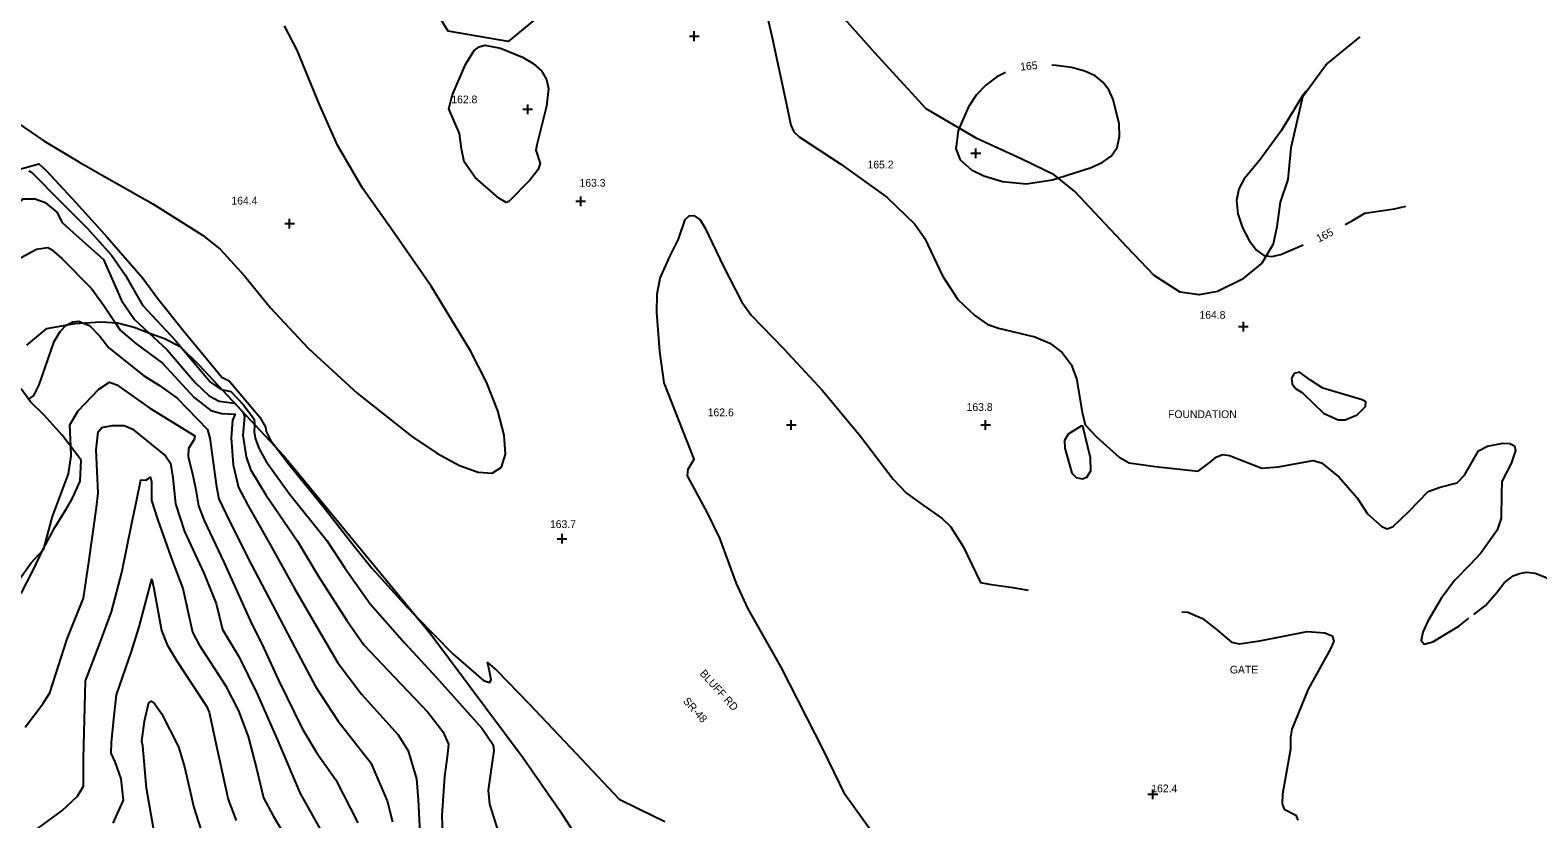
# Model space of a CAD drawing. Extents: x 1475150 to 2003689, y 770235 to 1112803.
# Drawn here: x 1999629.2 to 2000017.1, y 774473.6 to 774676.6 of the extents above; entities that cross this region are included whole.
import ezdxf

# ---------------------------------------------------------------- set-up
doc = ezdxf.new("R2010")
doc.units = 0
for name, color, linetype in [('RD_DTM_Major1', 7, 'Continuous'), ('RD_DTM_Major1_Lbl', 7, 'Continuous'), ('RD_DTM_Major2', 7, 'Continuous'), ('RD_DTM_Minor1', 7, 'Continuous'), ('RD_DTM_Minor2', 7, 'Continuous'), ('RD_DTM_Obscure', 7, 'Continuous'), ('RD_DTM_Spot_Elev', 7, 'Continuous'), ('RD_TX_Misc1', 7, 'Continuous')]:
    doc.layers.add(name, color=color, linetype=linetype)

msp = doc.modelspace()

# ---------------------------------------------------------------- linework, layer by layer
at = {"layer": 'RD_DTM_Major1'}
for points in [[(1999868.24, 774651.34), (1999867.97, 774650.71), (1999867.39, 774646.01), (1999868.48, 774643.24), (1999871.41, 774640.6), (1999874.54, 774639.06), (1999879.36, 774637.61), (1999885.48, 774637.06), (1999892.24, 774638.09), (1999893.62, 774638.53)], [(1999967.5, 774626.53), (1999969.14, 774627.39), (1999972.55, 774629.53), (1999980.21, 774630.59), (1999983.1, 774631.33)], [(1999604.01, 774608.22), (1999612.54, 774610.09), (1999617.03, 774611.98), (1999625, 774617.06), (1999630.86, 774620.21), (1999633.71, 774620.67), (1999634.72, 774620.17), (1999637.35, 774617.82), (1999645, 774610.06), (1999648.16, 774605.71), (1999651.05, 774601.33)], [(1999947.21, 774618.54), (1999948.64, 774618.34), (1999950.96, 774618.86), (1999956.69, 774621.3)], [(1999956.53, 774583.22), (1999961.95, 774578.02), (1999965.71, 774576.3), (1999967.54, 774576.3), (1999970.6, 774577.58), (1999972.76, 774579.76), (1999972.87, 774580.9), (1999971.92, 774581.43), (1999961.75, 774584.45), (1999958.64, 774586.55), (1999955.8, 774588.53), (1999954.38, 774588.23), (1999953.68, 774587.04), (1999953.85, 774585.53), (1999954.75, 774584.34), (1999956.53, 774583.22)]]:
    msp.add_lwpolyline(points, dxfattribs=at)
at = {"layer": 'RD_DTM_Major2'}
for points in [[(1999893.62, 774638.53), (1999902.2, 774641.22), (1999905.02, 774642.52), (1999907.3, 774644.19), (1999908.83, 774646.39), (1999909.49, 774649.22), (1999909.41, 774652.44), (1999907.84, 774658.74), (1999906.68, 774661.24), (1999905.21, 774663.23), (1999903.24, 774664.79), (1999900.58, 774666.01), (1999897.14, 774666.95), (1999893.16, 774667.53), (1999892.05, 774667.57)], [(1999880.17, 774665.72), (1999877.88, 774664.58), (1999875.03, 774662.43), (1999872.6, 774659.82), (1999870.6, 774656.84), (1999868.24, 774651.34)], [(1999957.48, 774660.86), (1999956.52, 774659.7), (1999951.09, 774650.65), (1999945.49, 774643.06), (1999941.53, 774638.31), (1999940.15, 774635.73), (1999939.56, 774632.76), (1999939.94, 774629.29), (1999941.12, 774625.69), (1999942.8, 774622.42), (1999944.7, 774619.95), (1999946.61, 774618.62), (1999947.21, 774618.54)], [(1999651.05, 774601.33), (1999652.31, 774599.42), (1999656.41, 774595.93), (1999663.21, 774590.89), (1999671.39, 774582.04), (1999675.69, 774578.67), (1999678.49, 774577.89), (1999681.95, 774577.76), (1999681.24, 774576.25), (1999680.93, 774571.64), (1999681.39, 774564.72), (1999682.75, 774558.89), (1999685.18, 774554.33), (1999691.02, 774544.02), (1999697.2, 774532.87), (1999703.96, 774521.2), (1999708.31, 774513.75), (1999714.47, 774505.7), (1999723.87, 774495.24), (1999726.43, 774491.14), (1999728.59, 774483.91), (1999729.04, 774478.51), (1999729.5, 774468.33)], [(1999650.51, 774472.49), (1999653.19, 774478.41), (1999652.57, 774483.95), (1999651.06, 774488.27), (1999650.03, 774490.5), (1999650.12, 774493.26), (1999650.73, 774499.36), (1999651.4, 774505.55), (1999655.25, 774516.65), (1999657.24, 774523), (1999660.45, 774535.28), (1999660.97, 774532.89), (1999663, 774522.11), (1999664.42, 774518.36), (1999666.97, 774514.07), (1999674.54, 774502.61), (1999675.23, 774501.09), (1999677.2, 774491.89), (1999680.1, 774478.59), (1999682.15, 774473.2)]]:
    msp.add_lwpolyline(points, dxfattribs=at)
at = {"layer": 'RD_DTM_Minor1'}
for points in [[(1999817.46, 774686.19), (1999820.02, 774675.03), (1999823.41, 774659.09), (1999824.9, 774652.15), (1999825.67, 774650.44), (1999827.02, 774649.11), (1999837.77, 774642.06), (1999849.61, 774633.62), (1999856.79, 774626.64), (1999859.4, 774622.94), (1999863.88, 774613.4), (1999867.87, 774607.31), (1999872.22, 774603.12), (1999875.45, 774600.89), (1999878.36, 774599.91), (1999887.72, 774597.68), (1999891.52, 774596.04), (1999894.75, 774593.67), (1999897, 774590.52), (1999898.39, 774586.94), (1999899.88, 774578.29), (1999900.63, 774575.04), (1999903.65, 774571.85), (1999909.35, 774566.69), (1999911.94, 774565.27), (1999918.67, 774564.31), (1999929.69, 774563.1), (1999932.79, 774565.45), (1999934.31, 774566.7), (1999935.96, 774567.37), (1999937.79, 774567.16), (1999946.11, 774563.88), (1999950.25, 774564.19), (1999959.32, 774565.87), (1999961.4, 774565.24), (1999966, 774561.59), (1999970.61, 774556.25), (1999973.27, 774552.09), (1999976.92, 774548.87), (1999978.32, 774548.27), (1999979.86, 774548.89), (1999983.94, 774552.73), (1999988.85, 774557.86), (1999991.98, 774559), (1999996.35, 774560.06), (1999998.23, 774562.07), (2000001.81, 774568.36), (2000004.16, 774569.52), (2000008.05, 774570.28), (2000009.87, 774570.21), (2000011.08, 774569.62), (2000011.39, 774568.41), (2000010.22, 774565.09), (2000007.81, 774560.4), (2000007.71, 774557.31), (2000007.67, 774551), (2000006.6, 774547.88), (2000002.46, 774541.98), (1999999.66, 774539.1), (1999995.69, 774534.95), (1999992.25, 774530.35), (1999988.76, 774524.48), (1999987.49, 774521.62), (1999987.05, 774519.48), (1999987.83, 774518.55), (1999990.06, 774519.16), (1999996.75, 774523.22), (1999999.37, 774525.25)], [(1999624.57, 774653.68), (1999632.68, 774648.12), (1999641.7, 774642.68), (1999648.31, 774638.89), (1999660.73, 774631.89), (1999673.54, 774623.81), (1999678.04, 774620.21), (1999684.31, 774613.35), (1999691.02, 774605.1), (1999700.7, 774594.76), (1999713.32, 774583.15), (1999727.31, 774572.14), (1999733.85, 774567.76), (1999739.62, 774564.58), (1999744.42, 774562.81), (1999748.09, 774562.59), (1999750.5, 774564.11), (1999751.52, 774567.44), (1999751.17, 774572.38), (1999749.51, 774578.66), (1999746.57, 774586), (1999742.47, 774594.09), (1999732.37, 774610.67), (1999722.59, 774624.74), (1999714.67, 774635.9), (1999708.27, 774646.95), (1999703.51, 774657.59), (1999697.85, 774671.43), (1999694.61, 774677.72)], [(1999759.63, 774647.39), (1999759.32, 774645.74), (1999760.37, 774642.3), (1999759.9, 774640.71), (1999757.77, 774638.02), (1999752.37, 774632.49), (1999751.7, 774632.19), (1999749.75, 774633.33), (1999743.66, 774638.68), (1999740.83, 774642.73), (1999740.13, 774646.04), (1999739.65, 774649.96), (1999736.87, 774656.38), (1999737.78, 774659.74), (1999741.16, 774667.73), (1999743.46, 774671.32), (1999744.72, 774672.29), (1999746.16, 774672.68), (1999750.16, 774671.96), (1999755.87, 774669.65), (1999758.63, 774668.01), (1999760.78, 774666.08), (1999762.04, 774663.91), (1999762.52, 774661.6), (1999762.06, 774657.01), (1999759.63, 774647.39)], [(1999621.94, 774639.54), (1999631.42, 774642.21), (1999633.43, 774640.34), (1999640.93, 774632.25), (1999649, 774623.33), (1999658.17, 774612.78), (1999661.92, 774607.62), (1999668.75, 774599.15), (1999678.54, 774587.28), (1999680.39, 774586.34), (1999688.29, 774577.03), (1999689.78, 774574.43), (1999689.92, 774573.27), (1999690.99, 774571.07), (1999692.7, 774568.85)], [(1999628.82, 774640.36), (1999629.54, 774640.03), (1999637.26, 774632.23), (1999643.97, 774625.54), (1999650.15, 774618.72), (1999653.61, 774613.58), (1999658.11, 774605.85), (1999666.59, 774596.72), (1999668.67, 774594.24)], [(1999582.35, 774609.39), (1999585.37, 774610.13), (1999594.86, 774613.71), (1999597.38, 774614.89), (1999598.7, 774616.73), (1999600.97, 774620.72), (1999605.63, 774622.68), (1999614.43, 774626.51), (1999618.85, 774628.38), (1999621.48, 774629.26), (1999627.45, 774633.15), (1999630.44, 774633.14), (1999633.09, 774632.21), (1999636.06, 774629.73), (1999636.93, 774628.1), (1999637.34, 774627.2), (1999640.26, 774624.55), (1999648.07, 774617.57), (1999652.72, 774606.98), (1999656.04, 774602.1), (1999659.71, 774598.69)], [(1999845.7, 774470.3), (1999838.88, 774479.81), (1999833.19, 774491.45), (1999822.44, 774512.67), (1999813.89, 774527.67), (1999810.9, 774534.19), (1999806.67, 774545.84), (1999803.47, 774552.39), (1999798.34, 774561.87), (1999798.48, 774563.64), (1999800.06, 774566.15), (1999797.23, 774573.38), (1999792.28, 774585.86), (1999791.19, 774593.86), (1999790.39, 774603.92), (1999790.55, 774608.75), (1999791.31, 774612.74), (1999793.73, 774618.34), (1999795.98, 774622.79), (1999797.68, 774627.87), (1999798.77, 774628.78), (1999799.98, 774628.91), (1999801.57, 774627.76), (1999802.81, 774625.76), (1999807.55, 774615.75), (1999812.32, 774606.56), (1999814.81, 774603.17), (1999823.05, 774594.64), (1999833.03, 774583.83), (1999842.77, 774572.17), (1999851.21, 774561.03), (1999854.67, 774557.4), (1999858.94, 774554.32), (1999863.8, 774550.94), (1999865.99, 774548.84), (1999869.22, 774543.73), (1999873.69, 774534.47), (1999875.94, 774534.03), (1999881.99, 774533.16), (1999886, 774532.44)], [(1999638.52, 774600.68), (1999640.12, 774601.49), (1999641.7, 774601.67), (1999642.91, 774601.2)], [(1999678.51, 774584.09), (1999680.79, 774583.63), (1999684.08, 774580.14), (1999686.8, 774576.47), (1999686.94, 774575.26), (1999686.94, 774575.04)], [(1999681.78, 774580.57), (1999681.81, 774580.57), (1999683.86, 774578.36), (1999683.87, 774578.33)], [(1999898.75, 774574.2), (1999896.23, 774572.59), (1999895.27, 774570.98), (1999895.39, 774569.01), (1999897.24, 774562.59), (1999898.29, 774561.48), (1999899.83, 774561.12), (1999901.07, 774561.57), (1999902.05, 774563.16), (1999902.01, 774566.54), (1999899.99, 774574.66), (1999899.6, 774574.63), (1999898.75, 774574.2)], [(1999632.79, 774543.44), (1999633.49, 774546.05), (1999634.97, 774551.44), (1999639.08, 774562.37), (1999639.73, 774567.04), (1999639.64, 774569.49)], [(1999624.7, 774532.92), (1999629.47, 774539.47), (1999632.51, 774542.89)], [(2000000.61, 774526.2), (2000003.63, 774528.54), (2000006.45, 774531.8), (2000008.4, 774534.33), (2000010.77, 774536.15), (2000012.36, 774536.8), (2000014.22, 774537.08), (2000016.38, 774536.81), (2000018.83, 774535.89), (2000024.54, 774532.02), (2000031.13, 774525.64), (2000040.72, 774514.81), (2000047.92, 774506.63), (2000049.71, 774502.84), (2000050.61, 774501.03), (2000051.28, 774500.65), (2000050.71, 774500.04), (2000051.4, 774498.02), (2000052.4, 774494.26), (2000051.95, 774492.17), (2000048.39, 774486.6), (2000047.1, 774484.5), (2000046.11, 774482.25), (2000045.63, 774481.59)], [(1999925.46, 774526.89), (1999927.04, 774526.81), (1999930.81, 774525.2), (1999934.37, 774522.43), (1999938.26, 774519.07), (1999940.25, 774518.63), (1999945.54, 774519.47), (1999957.71, 774521.81), (1999962.33, 774521.46), (1999964.14, 774520.71), (1999964.58, 774519.37), (1999963.67, 774517.24), (1999958, 774507.02), (1999953.83, 774496.72), (1999953.44, 774494.63), (1999953.45, 774491.59), (1999951.36, 774479.93), (1999951.3, 774477.49), (1999951.85, 774476.15), (1999954.8, 774474.6), (1999955.35, 774473.27)], [(1999728.63, 774525.59), (1999738, 774515.97), (1999745.86, 774509.19), (1999747.36, 774508.73), (1999747.81, 774509.41), (1999747.17, 774512.48), (1999746.85, 774513.87), (1999749.29, 774511.79), (1999757.61, 774503.21), (1999769.66, 774490.44), (1999780.77, 774478.72), (1999785.64, 774476.29), (1999792.5, 774472.92)]]:
    msp.add_lwpolyline(points, dxfattribs=at)
at = {"layer": 'RD_DTM_Minor2'}
for points in [[(1999628.79, 774581.52), (1999630.11, 774582.6), (1999631.48, 774585.34), (1999635.36, 774596.46), (1999636.87, 774599.03), (1999638.48, 774600.66), (1999638.52, 774600.68)], [(1999642.91, 774601.2), (1999644.44, 774600.61), (1999647.09, 774597.82), (1999649.47, 774594.85), (1999658.39, 774587.72), (1999662.47, 774585.14), (1999666.98, 774581.84), (1999674.78, 774573.84), (1999675.4, 774571.58), (1999677.16, 774559.07), (1999677.77, 774555.96), (1999679.5, 774552.19), (1999685.2, 774540.77), (1999691.53, 774528.71), (1999697.26, 774517.75), (1999702.61, 774507.66), (1999708.42, 774498.73), (1999716.84, 774488), (1999721.05, 774478.26), (1999722.39, 774472.83)], [(1999659.71, 774598.69), (1999664.43, 774594.3), (1999671.56, 774585.99), (1999675.22, 774582.48), (1999677.78, 774581.09), (1999681.78, 774580.57)], [(1999668.67, 774594.24), (1999675.58, 774586), (1999678.31, 774584.12), (1999678.51, 774584.09)], [(1999639.64, 774569.49), (1999639.43, 774575.04), (1999641.58, 774578.65), (1999646.89, 774584.21), (1999649.63, 774585.96), (1999651.45, 774585.27), (1999659.97, 774579.32), (1999671.59, 774572.16), (1999671.37, 774571.22), (1999669.91, 774568.92), (1999669.88, 774566.78), (1999670.99, 774562.4), (1999671.79, 774558.31), (1999672.53, 774554.13), (1999673.98, 774550.38), (1999679.12, 774539.53), (1999685.39, 774525.63), (1999686.21, 774523.72), (1999688.8, 774518.65), (1999693.07, 774509.28), (1999699.19, 774496.88), (1999702.88, 774490.71), (1999707.81, 774483.68), (1999713.5, 774472.6)], [(1999683.87, 774578.33), (1999684.37, 774577.12), (1999683.89, 774572.39), (1999684.76, 774566.77), (1999685.92, 774563.54), (1999689.84, 774556.99), (1999697.94, 774545.1), (1999703.31, 774536.18), (1999710.63, 774524.68), (1999715.01, 774518.36), (1999722.91, 774510.04), (1999731.48, 774501.04), (1999735.36, 774496.12), (1999736.78, 774492.84), (1999736.5, 774489.62), (1999735.78, 774484.53), (1999735.14, 774474.52), (1999735.31, 774469.31)], [(1999627.9, 774497.2), (1999632.47, 774503.21), (1999634.25, 774506.06), (1999638.7, 774519.94), (1999642.92, 774530.44), (1999644.37, 774540.29), (1999646.27, 774553.71), (1999646.69, 774557.5), (1999646.21, 774568.6), (1999646.65, 774573.18), (1999647.65, 774574.37), (1999650.27, 774574.83), (1999653.4, 774574.86), (1999655.47, 774574), (1999663.99, 774567.04), (1999665.27, 774565.16), (1999665.9, 774561.39), (1999666.6, 774554.69), (1999668.93, 774547.53), (1999673.83, 774536.83), (1999677.02, 774529.02), (1999678.71, 774522.34), (1999682.96, 774515.24), (1999687.56, 774505.76), (1999692.89, 774493.68), (1999698.67, 774480.15), (1999703.83, 774470.93)], [(1999686.94, 774575.04), (1999686.86, 774573.15), (1999687.2, 774571.31), (1999688.13, 774568.82), (1999689.89, 774565.59), (1999695.86, 774557.34), (1999705.51, 774545.26), (1999710.22, 774538.02), (1999716.63, 774528.98), (1999725.6, 774518.79), (1999733.77, 774509.97), (1999745.43, 774496.92), (1999748.34, 774492.63), (1999748.51, 774491.17), (1999747, 774481), (1999747.39, 774477.36), (1999751.29, 774464.85)], [(1999692.7, 774568.85), (1999695.77, 774564.86), (1999704.58, 774554), (1999712.55, 774543.78), (1999717.15, 774538.04), (1999726.06, 774528.22), (1999728.63, 774525.59)], [(1999630.31, 774470.56), (1999637.3, 774475.68), (1999641.41, 774479.49), (1999642.94, 774482.04), (1999642.94, 774489.19), (1999643.41, 774509.11), (1999646.98, 774518.3), (1999650.14, 774526.92), (1999652.81, 774537.05), (1999655.34, 774549.67), (1999656.56, 774555.37), (1999657.65, 774560.89), (1999658.97, 774560.76), (1999660.18, 774561.57), (1999660.39, 774560.38), (1999660.44, 774555.57), (1999662.06, 774550.45), (1999665.72, 774540.09), (1999668.49, 774532.93), (1999670.99, 774521.68), (1999672.7, 774518.44), (1999679.47, 774507.97), (1999682.75, 774501.41), (1999685.28, 774494.8), (1999687.52, 774486.21), (1999689.26, 774479.06), (1999691.68, 774474.39), (1999697.21, 774465.09)], [(1999632.51, 774542.89), (1999632.7, 774543.1), (1999632.79, 774543.44)], [(1999661.21, 774469.72), (1999659.09, 774481.54), (1999658.18, 774492.41), (1999657.9, 774493.59), (1999658.59, 774498.77), (1999659.69, 774503.56), (1999660.32, 774503.88), (1999661.2, 774503.31), (1999662.96, 774500.73), (1999667.32, 774492.17), (1999668.92, 774486.98), (1999671.32, 774476.57), (1999673.17, 774470.66)]]:
    msp.add_lwpolyline(points, dxfattribs=at)
at = {"layer": 'RD_DTM_Obscure'}
for points in [[(1999761.85, 774681.61), (1999752.15, 774673.69), (1999736.7, 774676.31), (1999724.55, 774696.08)], [(1999971.3, 774674.83), (1999962.88, 774667.99), (1999956.55, 774659.37), (1999953.58, 774646.3), (1999952.76, 774638.19), (1999950.84, 774632.36), (1999949.95, 774625.98), (1999948.98, 774621.52), (1999946.07, 774616.62), (1999940.9, 774612.45), (1999934.64, 774609.3), (1999929.98, 774608.46), (1999925.03, 774609.16), (1999918.39, 774613.44), (1999911.39, 774620.81), (1999904.38, 774628.18), (1999898.01, 774635.03), (1999892.63, 774639.32), (1999884.35, 774643.41), (1999872.73, 774648.7), (1999859.71, 774656.37), (1999846.51, 774670.79), (1999835.31, 774683.36)], [(1999628.36, 774595.5), (1999633.46, 774599.79), (1999640.67, 774601.06), (1999647.35, 774601.49), (1999651.67, 774601.3), (1999655.93, 774600.16), (1999659.5, 774598.77), (1999663.74, 774597.24), (1999667.74, 774595.14), (1999672.64, 774590.39), (1999694.42, 774567), (1999732.28, 774521.17), (1999756.02, 774489.35), (1999765.35, 774475.83), (1999771.66, 774466.16)], [(1999626.89, 774531.6), (1999629.87, 774537.48), (1999632.65, 774543.18), (1999635.51, 774548.58), (1999638.31, 774553.02), (1999640.06, 774556.18), (1999642.08, 774560.49), (1999642.34, 774565.96), (1999637.45, 774572.36), (1999632.77, 774577.48), (1999629.24, 774580.9), (1999626.76, 774584.33)]]:
    msp.add_lwpolyline(points, dxfattribs=at)
at = {"layer": 'RD_DTM_Spot_Elev'}
for p, q in [((1999798.8, 774675.04), (1999801.3, 774675.04)), ((1999800.05, 774673.79), (1999800.05, 774676.29)), ((1999755.96, 774656.23), (1999758.46, 774656.23)), ((1999757.21, 774654.98), (1999757.21, 774657.48)), ((1999871.25, 774644.91), (1999873.75, 774644.91)), ((1999872.5, 774643.66), (1999872.5, 774646.16)), ((1999769.61, 774632.55), (1999772.11, 774632.55)), ((1999770.86, 774631.3), (1999770.86, 774633.8)), ((1999695.95, 774625.54), (1999695.95, 774628.04)), ((1999694.7, 774626.79), (1999697.2, 774626.79)), ((1999940.1, 774600.28), (1999942.6, 774600.28)), ((1999941.35, 774599.03), (1999941.35, 774601.53)), ((1999823.75, 774575), (1999826.25, 774575)), ((1999825, 774573.75), (1999825, 774576.25)), ((1999873.75, 774575), (1999876.25, 774575)), ((1999875, 774573.75), (1999875, 774576.25)), ((1999764.78, 774545.71), (1999767.28, 774545.71)), ((1999766.03, 774544.46), (1999766.03, 774546.96)), ((1999916.79, 774479.94), (1999919.29, 774479.94)), ((1999918.04, 774478.69), (1999918.04, 774481.19))]:
    msp.add_line(p, q, dxfattribs=at)

# ---------------------------------------------------------------- texts
at = {"layer": 'RD_DTM_Major1_Lbl'}
for rotation, p in [(5.8519, (1999884.02, 774666.15)), (27.4832, (1999960.74, 774621.9))]:
    msp.add_text('165', height=2, rotation=rotation, dxfattribs=at).set_placement(p)
at = {"layer": 'RD_DTM_Spot_Elev'}
for s, p in [('162.8', (1999737.55, 774657.75)), ('165.2', (1999844.63, 774641)), ('163.3', (1999770.53, 774636.3)), ('164.4', (1999680.97, 774631.71)), ('164.8', (1999930.03, 774602.32)), ('163.8', (1999870.12, 774578.59)), ('162.6', (1999803.52, 774577.22)), ('163.7', (1999762.93, 774548.46)), ('162.4', (1999917.63, 774480.45))]:
    msp.add_text(s, height=2, dxfattribs=at).set_placement(p)
at = {"layer": 'RD_TX_Misc1'}
for s, p in [('FOUNDATION', (1999921.94, 774576.76)), ('GATE', (1999937.86, 774511.03))]:
    msp.add_text(s, height=2, dxfattribs=at).set_placement(p)
for s, p in [('BLUFF RD', (1999801.32, 774510.91)), ('SR-48', (1999797.02, 774503.79))]:
    msp.add_text(s, height=2, rotation=312.02, dxfattribs=at).set_placement(p)

doc.saveas('drawing.dxf')
